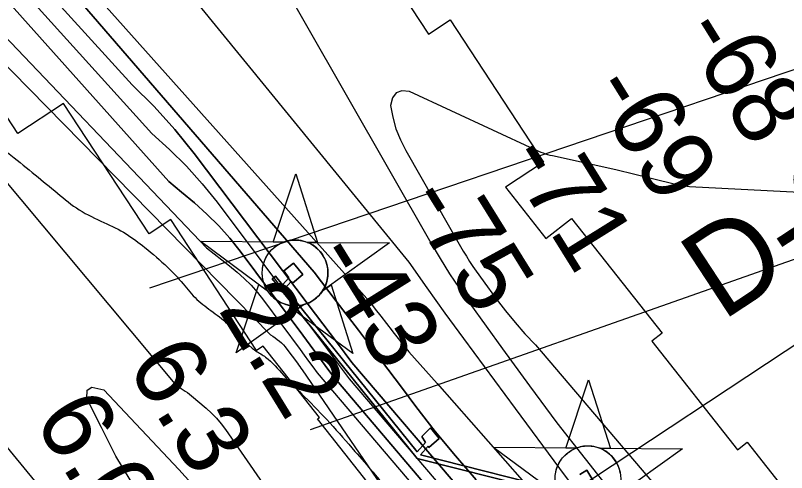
# Model space of a CAD drawing. Extents: x 3694830 to 3732949, y 415201 to 440970.
# Drawn here: x 3710724 to 3711441, y 436886 to 437310 of the extents above; entities that cross this region are included whole.
import ezdxf

# ---------------------------------------------------------------- set-up
doc = ezdxf.new("R2010")
doc.units = 0
for name, color, linetype in [('V-CHAN-DOCK', 7, 'Continuous'), ('V-CHAN-NAID', 7, 'Continuous'), ('V-RIVR-EDGE', 7, 'Continuous'), ('V-RIVR-RANG', 7, 'Continuous'), ('V-RIVR-RANG-IDEN', 7, 'Continuous'), ('V-RRAP-FSHR', 7, 'Continuous'), ('V-RRAP-RVMT', 7, 'Continuous'), ('V-SITE-VEGE', 7, 'Continuous'), ('V-TOPO-DPTH', 7, 'Continuous'), ('V-TOPO-MAJR', 7, 'Continuous'), ('V-TOPO-MINR', 7, 'Continuous'), ('V-TOPO-WATR', 7, 'Continuous'), ('V-UTIL-LINE', 7, 'Continuous')]:
    doc.layers.add(name, color=color, linetype=linetype)

msp = doc.modelspace()

# ---------------------------------------------------------------- linework, layer by layer
at = {"layer": 'V-CHAN-DOCK'}
for points in [[(3711239.51, 436867.23), (3711100.33, 436902.44), (3711107.52, 436910.51), (3711108.33, 436909.31), (3711117.67, 436917.62), (3711109.75, 436927.37), (3711101.57, 436919.45), (3711105.23, 436913.95), (3711097.47, 436905.25), (3710974.76, 437057.14), (3710980.4, 437063.33), (3710981.53, 437061.66), (3710991.27, 437069.98), (3710982.55, 437080.5), (3710973.58, 437073.37), (3710978.09, 437066.73), (3710972.22, 437060.29), (3710965.78, 437068.27), (3710962.67, 437065.76), (3710970.57, 437055.96), (3711097.33, 436899.07), (3711240.99, 436862.73)], [(3711240.99, 436862.73), (3711097.33, 436899.07), (3710970.57, 437055.96), (3710962.67, 437065.76), (3710965.78, 437068.27), (3710972.22, 437060.29), (3710978.09, 437066.73), (3710973.58, 437073.37), (3710982.55, 437080.5), (3710991.27, 437069.98), (3710981.53, 437061.66), (3710980.4, 437063.33), (3710974.76, 437057.14), (3711097.47, 436905.25), (3711105.23, 436913.95), (3711101.57, 436919.45), (3711109.75, 436927.37), (3711117.67, 436917.62), (3711108.33, 436909.31), (3711107.52, 436910.51), (3711100.33, 436902.44), (3711239.51, 436867.23)], [(3711261.6, 436877.22), (3711254.84, 436888.15), (3711248.59, 436884.18)], [(3711248.59, 436884.18), (3711254.84, 436888.15), (3711261.6, 436877.22)]]:
    msp.add_lwpolyline(points, dxfattribs=at)
at = {"layer": 'V-CHAN-NAID'}
for points in [[(3710973.03, 437099.85), (3710963.45, 437099.92), (3710984.57, 437163.4), (3711004.79, 437099.62), (3710995.21, 437099.69), (3710993.63, 437100.27), (3710991.54, 437100.89), (3710989.5, 437101.34), (3710987.46, 437101.65), (3710986.29, 437101.76), (3710984.76, 437101.84), (3710983.04, 437101.84), (3710981.67, 437101.77), (3710979.76, 437101.57), (3710978.4, 437101.35), (3710976.61, 437100.97), (3710975.08, 437100.55), (3710974.05, 437100.22)], [(3710973.03, 437099.85), (3710896.54, 437100.39), (3710958.11, 437054.99), (3710956.99, 437056.9), (3710956.18, 437058.53), (3710955.36, 437060.5), (3710954.66, 437062.55), (3710954.3, 437063.87), (3710953.94, 437065.5), (3710953.69, 437066.95), (3710953.5, 437068.54), (3710953.4, 437070.28), (3710953.38, 437071.86), (3710953.49, 437073.93), (3710953.67, 437075.55), (3710954.06, 437077.76), (3710954.55, 437079.68), (3710955.15, 437081.57), (3710955.8, 437083.24), (3710956.53, 437084.83), (3710957.35, 437086.37), (3710958.41, 437088.1), (3710959.44, 437089.57), (3710960.44, 437090.84), (3710961.44, 437091.99), (3710962.75, 437093.33), (3710963.8, 437094.29), (3710965.52, 437095.69), (3710966.73, 437096.56), (3710968.42, 437097.63), (3710970.15, 437098.57), (3710971.59, 437099.26)], [(3710995.21, 437099.69), (3711071.7, 437099.15), (3711009.5, 437054.63), (3711010.41, 437056.12), (3711011.39, 437057.96), (3711012.1, 437059.55), (3711012.84, 437061.5), (3711013.39, 437063.29), (3711013.78, 437064.93), (3711014.14, 437066.94), (3711014.33, 437068.51), (3711014.45, 437070.72), (3711014.42, 437072.78), (3711014.24, 437075), (3711013.97, 437076.76), (3711013.48, 437078.99), (3711012.84, 437081.13), (3711012.09, 437083.11), (3711011.44, 437084.55), (3711010.43, 437086.47), (3711009.37, 437088.19), (3711008.16, 437089.89), (3711006.9, 437091.43), (3711005.62, 437092.8), (3711003.99, 437094.33), (3711002.25, 437095.74), (3711000.57, 437096.92), (3710998.68, 437098.05), (3710997.21, 437098.81)], [(3710991.47, 437041.72), (3710929.26, 436997.2), (3710950.39, 437060.68), (3710958.11, 437054.99), (3710958.74, 437054.03), (3710960.12, 437052.17), (3710961.34, 437050.75), (3710962.8, 437049.25), (3710964.19, 437048), (3710965.65, 437046.84), (3710967.05, 437045.86), (3710968.73, 437044.82), (3710970.44, 437043.91), (3710972.23, 437043.1), (3710973.68, 437042.54), (3710975.31, 437042.01), (3710977.53, 437041.45), (3710979.06, 437041.16), (3710981.09, 437040.91), (3710982.63, 437040.8), (3710984.49, 437040.78), (3710986.18, 437040.86), (3710987.89, 437041.03), (3710989.79, 437041.34)], [(3711009.5, 437054.63), (3711017.29, 437060.21), (3711037.52, 436996.43), (3710983.67, 437036.14), (3710991.47, 437041.72), (3710993.13, 437042.2), (3710994.74, 437042.76), (3710996.9, 437043.67), (3710998.64, 437044.55), (3711000.5, 437045.67), (3711002.24, 437046.88), (3711003.79, 437048.13), (3711005.08, 437049.29), (3711006.46, 437050.71), (3711007.67, 437052.12), (3711008.79, 437053.59)], [(3711245.09, 436908.59), (3711235.5, 436908.66), (3711256.63, 436972.14), (3711276.85, 436908.36), (3711267.27, 436908.43), (3711265.69, 436909.01), (3711263.59, 436909.63), (3711261.55, 436910.08), (3711259.52, 436910.39), (3711258.35, 436910.5), (3711256.82, 436910.58), (3711255.09, 436910.58), (3711253.72, 436910.51), (3711251.82, 436910.31), (3711250.45, 436910.09), (3711248.67, 436909.71), (3711247.14, 436909.29), (3711246.11, 436908.96)]]:
    msp.add_lwpolyline(points, close=True, dxfattribs=at)
for points in [[(3711225.73, 436884.29), (3711226.12, 436886.49), (3711226.6, 436888.42), (3711227.21, 436890.3), (3711227.86, 436891.98), (3711228.59, 436893.57), (3711229.4, 436895.11), (3711230.46, 436896.84), (3711231.49, 436898.31), (3711232.49, 436899.58), (3711233.5, 436900.73), (3711234.81, 436902.07), (3711235.86, 436903.03), (3711237.57, 436904.43), (3711238.79, 436905.3), (3711240.47, 436906.37), (3711242.2, 436907.31), (3711243.65, 436908), (3711245.09, 436908.59), (3711168.6, 436909.13), (3711230.16, 436863.73)], [(3711286.03, 436885.49), (3711285.54, 436887.73), (3711284.9, 436889.87), (3711284.15, 436891.85), (3711283.5, 436893.29), (3711282.49, 436895.21), (3711281.43, 436896.93), (3711280.21, 436898.63), (3711278.95, 436900.17), (3711277.68, 436901.54), (3711276.05, 436903.07), (3711274.31, 436904.48), (3711272.62, 436905.66), (3711270.74, 436906.79), (3711269.27, 436907.55), (3711267.27, 436908.43), (3711343.76, 436907.89), (3711281.55, 436863.37)]]:
    msp.add_lwpolyline(points, dxfattribs=at)
for centre in [(3710983.92, 437071.31), (3711255.98, 436880.05)]:
    msp.add_circle(centre, 30.54, dxfattribs=at)
at = {"layer": 'V-RIVR-EDGE'}
msp.add_spline([(3709416.41, 438923.63), (3709424.2, 438904.77), (3709441.5, 438869.15), (3709450.77, 438855.78), (3709471.73, 438831.06), (3709491.09, 438809.18), (3709508.82, 438785.28), (3709539, 438725.35), (3709552.29, 438701.87), (3709586.93, 438647.6), (3709593.77, 438632.62), (3709609.48, 438608.32), (3709646.12, 438547.17), (3709660.21, 438520.04), (3709671.88, 438499.39), (3709677.92, 438486.03), (3709685.16, 438472.67), (3709701.68, 438446.34), (3709741.56, 438385.59), (3709764.53, 438355.61), (3709775.01, 438339.81), (3709795.15, 438309.43), (3709809.24, 438283.52), (3709836.62, 438236.95), (3709866.83, 438187.14), (3709888.98, 438151.9), (3709906.3, 438125.17), (3709922.82, 438100.46), (3709934.91, 438085.88), (3709970.78, 438036.86), (3709995.37, 438006.87), (3710014.73, 437984.99), (3710041.34, 437953.38), (3710062.31, 437929.47), (3710132.49, 437858.54), (3710157.5, 437830.57), (3710170.8, 437815.17), (3710191.37, 437793.69), (3710222.84, 437764.5), (3710249.05, 437736.13), (3710268.42, 437717.07), (3710289.78, 437688.72), (3710309.53, 437662.38), (3710331.69, 437632.81), (3710343.39, 437618.63), (3710343.77, 437612.16), (3710342.52, 437595.18), (3710341.69, 437587.09), (3710344.09, 437574.95), (3710349.32, 437564.02), (3710357.38, 437554.7), (3710372.31, 437541.72), (3710390.86, 437520.65), (3710416.28, 437497.14), (3710444.93, 437474.82), (3710461.87, 437456.59), (3710478.8, 437433.49), (3710492.11, 437422.14), (3710505.43, 437411.19), (3710519.55, 437396.6), (3710538.5, 437375.12), (3710572.38, 437340.66), (3710589.7, 437314.74), (3710598.97, 437299.35), (3710610.66, 437287.19), (3710630.42, 437265.71), (3710667.13, 437227.61), (3710694.96, 437201.26), (3710719.98, 437180.57), (3710742.58, 437162.32), (3710763.16, 437145.28), (3710783.34, 437129.87), (3710806.36, 437118.09), (3710826.96, 437107.52), (3710844.32, 437094.94), (3710865.3, 437076.69), (3710879.82, 437061.29), (3710892.72, 437046.7), (3710907.66, 437034.94), (3710922.99, 437022.37), (3710947.6, 436998.85), (3710956.48, 436993.17), (3710973.42, 436976.14), (3710992.78, 436956.28), (3711016.18, 436931.96), (3711039.57, 436905.62), (3711072.63, 436865.91), (3711081.48, 436850.93), (3711083.08, 436840.81), (3711081.43, 436829.9), (3711079.39, 436823.03), (3711079.38, 436817.37), (3711081.78, 436806.85), (3711087.82, 436797.53), (3711088.61, 436789.04), (3711091.81, 436776.5), (3711098.25, 436764.35), (3711106.73, 436757.05), (3711115.2, 436750.96), (3711118.01, 436742.87), (3711119.2, 436732.35), (3711119.18, 436721.43), (3711123.99, 436706.06), (3711132.05, 436695.93), (3711146.56, 436677.29), (3711154.62, 436665.54), (3711168.32, 436646.1), (3711177.97, 436623.03), (3711181.56, 436604.01), (3711185.97, 436588.23), (3711194.83, 436571.23), (3711219.42, 436540.84), (3711231.91, 436522.2), (3711251.26, 436500.73), (3711276.67, 436472.36), (3711302.06, 436440.35), (3711327.08, 436416.83), (3711345.23, 436400.61), (3711358.56, 436391.68), (3711362.6, 436391.67), (3711365.03, 436393.29), (3711367.06, 436395.71), (3711360.22, 436410.69), (3711348.95, 436433.76), (3711348.56, 436435.79), (3711350.19, 436441.04), (3711353.43, 436443.46), (3711360.71, 436445.86), (3711370.41, 436443.41), (3711379.69, 436435.71), (3711385.35, 436433.27), (3711393.03, 436433.25), (3711401.93, 436435.25), (3711411.23, 436435.63), (3711418.91, 436432.78), (3711433.43, 436419.4), (3711452.78, 436395.9), (3711476.58, 436370.77), (3711503.19, 436338.76), (3711528.99, 436307.56), (3711539.87, 436292.97), (3711550.76, 436278.79), (3711562.46, 436268.25), (3711578.58, 436248.8), (3711601.94, 436211.14), (3711619.66, 436179.96), (3711638.58, 436146.75), (3711647.84, 436129.34), (3711661.95, 436112.32), (3711680.1, 436094.49), (3711699.46, 436073.01), (3711711.15, 436058.83), (3711730.9, 436031.68), (3711750.26, 436012.63), (3711780.51, 435980.21), (3711801.87, 435951.85), (3711825.64, 435916.61), (3711836.91, 435896.36), (3711875.6, 435841.68), (3711900.17, 435803.2), (3711927.96, 435759.86), (3711955.74, 435708.04), (3711962.56, 435688.21), (3711968.59, 435674.44), (3711979.06, 435653.79), (3711993.17, 435638.39), (3712013.35, 435620.95), (3712024.24, 435612.03), (3712033.92, 435601.49), (3712046.42, 435584.88), (3712059.71, 435563.42), (3712069.37, 435546.41), (3712083.08, 435529.39), (3712097.18, 435509.95), (3712116.96, 435495.34), (3712130.69, 435486.82), (3712141.57, 435473.85), (3712168.59, 435442.65), (3712171.4, 435435.36), (3712183.09, 435419.56), (3712199.62, 435402.13), (3712223.83, 435380.64), (3712242.79, 435359.97), (3712257.3, 435340.93), (3712270.99, 435318.25), (3712283.08, 435302.45), (3712301.62, 435277.34), (3712346.38, 435227.49), (3712366.53, 435199.54), (3712381.44, 435177.66), (3712398.77, 435155.78), (3712416.91, 435132.29), (3712436.61, 435086.54), (3712455.54, 435054.15), (3712466.42, 435037.54), (3712489, 435011.61), (3712512.79, 434986.07), (3712546.27, 434954.04), (3712574.51, 434927.69), (3712607.17, 434886.36), (3712630.95, 434857.59), (3712637.81, 434850.3), (3712652.73, 434835.7), (3712657.97, 434827.2), (3712659.16, 434819.11), (3712661.57, 434812.23), (3712661.96, 434804.95), (3712668.82, 434797.65), (3712682.52, 434779.83), (3712700.66, 434757.14), (3712724.04, 434725.94), (3712742.58, 434702.85), (3712756.29, 434685.83), (3712784.54, 434665.54), (3712804.33, 434653.77), (3712827.35, 434641.58), (3712857.63, 434621.69), (3712868.51, 434609.13), (3712884.65, 434593.32), (3712899.98, 434579.53), (3712922.18, 434563.3), (3712941.55, 434547.08), (3712958.08, 434527.63), (3712978.25, 434505.74), (3712995.19, 434491.14), (3713016.17, 434471.68), (3713032.29, 434449.4), (3713043.36, 434433.46)], degree=3, dxfattribs=at)
at = {"layer": 'V-RIVR-RANG'}
msp.add_line((3710884.75, 436632.62), (3711535.73, 437062.3), dxfattribs=at)
at = {"layer": 'V-RRAP-FSHR'}
msp.add_lwpolyline([(3709222.11, 438921.31), (3709272, 438761.97), (3710162.94, 437583.18), (3712937.01, 434204)], dxfattribs=at)
at = {"layer": 'V-RRAP-RVMT'}
for points in [[(3710921.28, 437498.53), (3710941.89, 437512.04), (3711012.34, 437404.36), (3711028.12, 437414.62), (3711107.96, 437293.14), (3711128.05, 437306.26), (3711214.69, 437174.1)], [(3710954.34, 437003.4), (3710948.16, 436999.35), (3710868.42, 437120.89), (3710848.28, 437107.7), (3710768.83, 437228.61), (3710726.19, 437200.76), (3710685.19, 437263.3)], [(3711214.69, 437174.1), (3711179.32, 437150.9), (3711217.03, 437103.28), (3711240.74, 437121.96), (3711324.88, 437015.39), (3711315.36, 437007.9), (3711395.04, 436907.06), (3711403.89, 436914.03), (3711498.85, 436793.75), (3711498.27, 436793.3), (3711580.45, 436689.21), (3711591.61, 436698.11), (3711679.41, 436586.92), (3711691.93, 436597.37), (3711784.09, 436486.33), (3711798.5, 436498.32), (3711891.97, 436385.62), (3711907.16, 436398.23), (3712005.7, 436279.5), (3711965.23, 436245.91)], [(3711727.93, 436048.96), (3711719.93, 436042.33), (3711621.38, 436161.08), (3711631.81, 436169.79), (3711538.42, 436282.46), (3711542.73, 436285.97), (3711454.03, 436392.77), (3711450.53, 436390.15), (3711361.95, 436502.34), (3711361.73, 436502.18), (3711272.56, 436615.11), (3711270, 436613.08), (3711182.04, 436724.48), (3711181.82, 436724.31), (3711095.18, 436834.03), (3711088.97, 436829.15), (3711004.83, 436935.72), (3711006.66, 436937.15), (3710954.34, 437003.4)]]:
    msp.add_lwpolyline(points, dxfattribs=at)
at = {"layer": 'V-SITE-VEGE'}
msp.add_lwpolyline([(3710837.97, 436867.46), (3710817.33, 436901.11), (3710804.02, 436927.91), (3710790.35, 436954.7), (3710790.65, 436962.33), (3710794.99, 436965.28), (3710806.28, 436962.83), (3710875.97, 436888.87), (3710920, 436840.14)], dxfattribs=at)
at = {"layer": 'V-TOPO-DPTH'}
for points in [[(3709705.8, 438927.08), (3709740.76, 438866.71), (3709835.65, 438705.71), (3709845.69, 438688.83), (3709855.82, 438672), (3709866.08, 438655.24), (3709876.42, 438638.55), (3709961.91, 438501.77), (3710014.99, 438416.67), (3710067.97, 438331.52), (3710120.8, 438246.27), (3710173.53, 438160.95), (3710441.46, 437726.6), (3710449.84, 437713.31), (3710458.39, 437700.14), (3711001.54, 437072.05), (3711022.15, 437045.08), (3711042.71, 437018.08), (3711063.2, 436991.01), (3711083.63, 436963.91), (3711096.04, 436947.41), (3711114.16, 436924.17), (3711132.82, 436901.38), (3711152.27, 436879.27)], [(3711152.27, 436879.27), (3711132.82, 436901.38), (3711114.16, 436924.17), (3711096.04, 436947.41), (3711083.63, 436963.91), (3711063.2, 436991.01), (3711042.71, 437018.08), (3711022.15, 437045.08), (3711001.54, 437072.05), (3710458.39, 437700.14), (3710449.84, 437713.31), (3710441.46, 437726.6), (3710173.53, 438160.95), (3710120.8, 438246.27), (3710067.97, 438331.52), (3710014.99, 438416.67), (3709961.91, 438501.77), (3709876.42, 438638.55), (3709866.08, 438655.24), (3709855.82, 438672), (3709845.69, 438688.83), (3709835.65, 438705.71), (3709740.76, 438866.71), (3709705.8, 438927.08)], [(3709689.45, 438554.89), (3710212.51, 437827.22), (3710230.19, 437804.18), (3710326.73, 437673.89), (3710340.79, 437654.9), (3710354.85, 437635.91), (3710368.9, 437616.91), (3710961, 437013.87), (3710963.18, 437012.53), (3710965.31, 437011.13), (3710967.37, 437009.62), (3710969.38, 437008.04), (3710971.28, 437006.35), (3710973.09, 437004.56), (3710974.77, 437002.65), (3710976.35, 437000.65), (3710986.07, 436987.43), (3710987.17, 436985.92), (3710988.26, 436984.4), (3710989.34, 436982.87), (3710990.4, 436981.33), (3711267.98, 436575.93)], [(3709922.52, 438430.47), (3709941.59, 438406.33), (3709960.39, 438381.98), (3709978.77, 438357.31), (3709996.87, 438332.43), (3710118.11, 438162.76), (3710173.14, 438084.72), (3710227.52, 438006.23), (3710280.91, 437927.07), (3710333.65, 437847.46), (3710408.2, 437733.38), (3710423.37, 437710.61), (3710438.78, 437688), (3710454.57, 437665.66), (3710470.62, 437643.49), (3710832.62, 437245.9), (3710853.04, 437225.83), (3710872.06, 437204.42), (3710890.14, 437182.12), (3710996.21, 437041.88), (3711009.72, 437023.95), (3711023.2, 437006.01), (3711036.63, 436988.02), (3711326.27, 436649.05)], [(3711326.27, 436649.05), (3711036.63, 436988.02), (3711023.2, 437006.01), (3711009.72, 437023.95), (3710996.21, 437041.88), (3710890.14, 437182.12), (3710872.06, 437204.42), (3710853.04, 437225.83), (3710832.62, 437245.9), (3710470.62, 437643.49), (3710454.57, 437665.66), (3710438.78, 437688), (3710423.37, 437710.61), (3710408.2, 437733.38), (3710333.65, 437847.46), (3710280.91, 437927.07), (3710227.52, 438006.23), (3710173.14, 438084.72), (3710118.11, 438162.76), (3709996.87, 438332.43), (3709978.77, 438357.31), (3709960.39, 438381.98), (3709941.59, 438406.33), (3709922.52, 438430.47)], [(3711388.28, 436541.28), (3711018.93, 436975.85), (3711011.99, 436985.32), (3711005.03, 436994.77), (3710998.04, 437004.2), (3710991.04, 437013.62), (3710932.93, 437091.52), (3710923.25, 437103.59), (3710913.03, 437115.16), (3710902.03, 437125.98), (3710890.5, 437136.31), (3710878.54, 437146.21), (3710866.54, 437156.07), (3710437.69, 437635.64)], [(3711388.28, 436541.28), (3711018.93, 436975.85), (3711011.99, 436985.32), (3711005.03, 436994.77), (3710998.04, 437004.2), (3710991.04, 437013.62), (3710932.93, 437091.52), (3710923.25, 437103.59), (3710913.03, 437115.16), (3710902.03, 437125.98), (3710890.5, 437136.31), (3710878.54, 437146.21), (3710866.54, 437156.07), (3710437.69, 437635.64)], [(3710534.74, 437624.54), (3711053.22, 437044.51), (3711058.43, 437037.78), (3711063.63, 437031.03), (3711068.81, 437024.28), (3711073.98, 437017.51), (3711074.71, 437016.55), (3711079.59, 437010.32), (3711084.56, 437004.18), (3711089.7, 436998.16), (3711094.94, 436992.23), (3711100.24, 436986.36), (3711105.52, 436980.46), (3711110.78, 436974.54), (3711116.01, 436968.61), (3711210.62, 436860.83)], [(3710534.74, 437624.54), (3711053.22, 437044.51), (3711058.43, 437037.78), (3711063.63, 437031.03), (3711068.81, 437024.28), (3711073.98, 437017.51), (3711074.71, 437016.55), (3711079.59, 437010.32), (3711084.56, 437004.18), (3711089.7, 436998.16), (3711094.94, 436992.23), (3711100.24, 436986.36), (3711105.52, 436980.46), (3711110.78, 436974.54), (3711116.01, 436968.61), (3711210.62, 436860.83)]]:
    msp.add_lwpolyline(points, dxfattribs=at)
at = {"layer": 'V-TOPO-MAJR'}
msp.add_lwpolyline([(3710154.54, 438932.43), (3710172.8, 438903.07), (3710182.91, 438881.69), (3710192.96, 438860.28), (3710202.9, 438838.82), (3710524.88, 437782.25), (3710533.05, 437766.9), (3710542.07, 437752.12), (3710552.37, 437738.2), (3710563.53, 437724.86), (3711089.66, 437081.28), (3711106.28, 437057.47), (3711123.19, 437033.87), (3711140.29, 437010.41), (3711188.29, 436945.41), (3711229.67, 436889.65), (3711271.22, 436834.03)], dxfattribs=at)
at = {"layer": 'V-TOPO-MINR'}
for points in [[(3709705.8, 438927.08), (3709740.76, 438866.71), (3709835.65, 438705.71), (3709845.69, 438688.83), (3709855.82, 438672), (3709866.08, 438655.24), (3709876.42, 438638.55), (3709961.91, 438501.77), (3710014.99, 438416.67), (3710067.97, 438331.52), (3710120.8, 438246.27), (3710173.53, 438160.95), (3710441.46, 437726.6), (3710449.84, 437713.31), (3710458.39, 437700.14), (3711001.54, 437072.05), (3711022.15, 437045.08), (3711042.71, 437018.08), (3711063.2, 436991.01), (3711083.63, 436963.91), (3711096.04, 436947.41), (3711114.16, 436924.17), (3711132.82, 436901.38), (3711152.27, 436879.27)], [(3709922.52, 438430.47), (3709941.59, 438406.33), (3709960.39, 438381.98), (3709978.77, 438357.31), (3709996.87, 438332.43), (3710118.11, 438162.76), (3710173.14, 438084.72), (3710227.52, 438006.23), (3710280.91, 437927.07), (3710333.65, 437847.46), (3710408.2, 437733.38), (3710423.37, 437710.61), (3710438.78, 437688), (3710454.57, 437665.66), (3710470.62, 437643.49), (3710832.62, 437245.9), (3710853.04, 437225.83), (3710872.06, 437204.42), (3710890.14, 437182.12), (3710996.21, 437041.88), (3711009.72, 437023.95), (3711023.2, 437006.01), (3711036.63, 436988.02), (3711326.27, 436649.05)], [(3710437.69, 437635.64), (3710866.54, 437156.07), (3710878.54, 437146.21), (3710890.5, 437136.31), (3710902.03, 437125.98), (3710913.03, 437115.16), (3710923.25, 437103.59), (3710932.93, 437091.52), (3710991.04, 437013.62), (3710998.04, 437004.2), (3711005.03, 436994.77), (3711011.99, 436985.32), (3711018.93, 436975.85), (3711388.28, 436541.28)], [(3710467.48, 437624.5), (3710850.93, 437200.64), (3710867.35, 437185.91), (3710883.03, 437170.49), (3710897.61, 437154.02), (3710911.45, 437136.86), (3710993.6, 437027.5), (3711003.78, 437013.9), (3711013.94, 437000.28), (3711024.06, 436986.63), (3711034.15, 436972.97), (3711351.87, 436600.47)], [(3710534.74, 437624.54), (3711053.22, 437044.51), (3711058.43, 437037.78), (3711063.63, 437031.03), (3711068.81, 437024.28), (3711073.98, 437017.51), (3711074.71, 437016.55), (3711079.59, 437010.32), (3711084.56, 437004.18), (3711089.7, 436998.16), (3711094.94, 436992.23), (3711100.24, 436986.36), (3711105.52, 436980.46), (3711110.78, 436974.54), (3711116.01, 436968.61), (3711210.62, 436860.83)], [(3710338.8, 437606.23), (3710872.27, 436968.38), (3710874.12, 436966.88), (3710876.01, 436965.43), (3710877.96, 436964.07), (3710879.95, 436962.77), (3710881.95, 436961.47), (3710883.91, 436960.12), (3710885.8, 436958.68), (3710887.66, 436957.18), (3710901.23, 436945.77), (3710906.24, 436941.2), (3710910.98, 436936.39), (3710915.32, 436931.22), (3710919.4, 436925.81), (3711133.08, 436617.05)], [(3710462.08, 437555.45), (3710901.73, 437094.45), (3710908.89, 437088.98), (3710915.99, 437083.45), (3710923.01, 437077.82), (3710929.98, 437072.11), (3710936.67, 437066.13), (3710943.05, 437059.86), (3710948.96, 437053.14), (3710954.56, 437046.12), (3710988.53, 437000.26), (3710992.5, 436994.87), (3710996.47, 436989.48), (3711000.42, 436984.07), (3711004.36, 436978.66), (3711434.76, 436473.39)], [(3710953.88, 437372.34), (3711110.18, 437099.11), (3711118.69, 437084.75), (3711127.49, 437070.57), (3711136.73, 437056.68), (3711146.25, 437042.96), (3711176.52, 437000.8), (3711201.68, 436966.37), (3711227.24, 436932.23), (3711253.37, 436898.53), (3711279.88, 436865.12)], [(3711554.79, 437140.57), (3711350.36, 437151.25), (3711348.22, 437151.42), (3711346.09, 437151.7), (3711343.97, 437152.03), (3711341.87, 437152.45), (3711339.77, 437152.92), (3711313.57, 437159.39), (3711298.37, 437163.08), (3711283.14, 437166.69), (3711267.89, 437170.16), (3711252.62, 437173.55), (3711223.12, 437179.96), (3711220.96, 437180.47), (3711218.82, 437181.05), (3711216.71, 437181.71), (3711214.62, 437182.43), (3711212.55, 437183.23), (3711210.49, 437184.05), (3711208.45, 437184.93), (3711206.43, 437185.84), (3711090.31, 437239.8), (3711083.24, 437240.22), (3711077.69, 437238.56), (3711074.42, 437233.78), (3711072.68, 437226.91), (3711074.75, 437215.91), (3711077.65, 437205.2), (3711081.8, 437194.9), (3711086.77, 437184.87), (3711140.18, 437091.5), (3711143.02, 437086.71), (3711145.95, 437081.98), (3711149.03, 437077.35), (3711152.2, 437072.78), (3711162.53, 437058.4), (3711170.87, 437047.15), (3711179.45, 437036.08), (3711188.37, 437025.29), (3711197.52, 437014.69), (3711207.18, 437004.61), (3711562.8, 436586.83)]]:
    msp.add_lwpolyline(points, dxfattribs=at)
at = {"layer": 'V-TOPO-WATR'}
msp.add_lwpolyline([(3709689.45, 438554.89), (3710212.51, 437827.22), (3710230.19, 437804.18), (3710326.73, 437673.89), (3710340.79, 437654.9), (3710354.85, 437635.91), (3710368.9, 437616.91), (3710961, 437013.87), (3710963.18, 437012.53), (3710965.31, 437011.13), (3710967.37, 437009.62), (3710969.38, 437008.04), (3710971.28, 437006.35), (3710973.09, 437004.56), (3710974.77, 437002.65), (3710976.35, 437000.65), (3710986.07, 436987.43), (3710987.17, 436985.92), (3710988.26, 436984.4), (3710989.34, 436982.87), (3710990.4, 436981.33), (3711267.98, 436575.93)], dxfattribs=at)
at = {"layer": 'V-UTIL-LINE'}
for p, q in [((3710848.95, 437057.52), (3713345.02, 437902.89)), ((3710998.16, 436925.81), (3713456.03, 437791.23))]:
    msp.add_line(p, q, dxfattribs=at)

# ---------------------------------------------------------------- texts
at = {"layer": 'V-RIVR-RANG'}
for s, rotation, p in [('-68', 301.88992, (3711340.18, 437294.82)), ('-69', 301.88992, (3711255.56, 437241.53)), ('-71', 301.88992, (3711177.49, 437177.71)), ('-75', 301.88992, (3711084.24, 437138.3)), ('-43', 301.88992, (3710998.64, 437086.58)), ('2.2', 301.60833, (3710911.78, 437037.68)), ('6.3', 301.60833, (3710826.75, 436985.06)), ('6.0', 301.60833, (3710740.19, 436934.92))]:
    msp.add_text(s, height=67, rotation=rotation, dxfattribs=at).set_placement(p)
at = {"layer": 'V-RIVR-RANG-IDEN'}
msp.add_text('D-000', height=83, rotation=33.28533, dxfattribs=at).set_placement((3711380.44, 437025.8))

doc.saveas('drawing.dxf')
